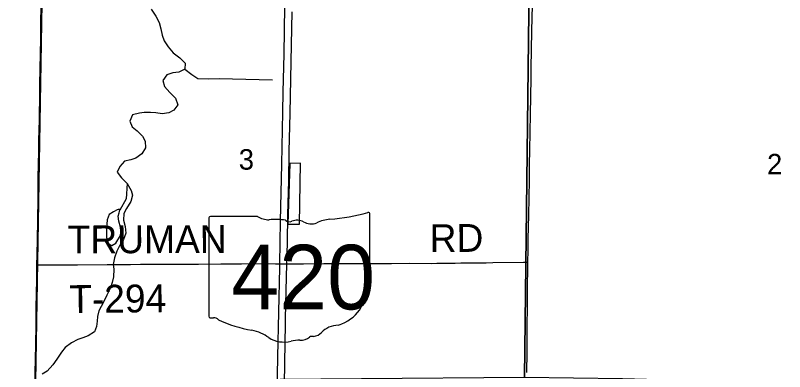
# Model space of a CAD drawing. Extents: x 1443599 to 1910620, y 1028088 to 1361369.
# Drawn here: x 1701542 to 1709845, y 1277115 to 1280955 of the extents above; entities that cross this region are included whole.
import ezdxf

# ---------------------------------------------------------------- set-up
doc = ezdxf.new("R2010")
doc.units = 0
for name, color, linetype in [('GM_X_County_Road', 7, 'Continuous'), ('GM_X_Minor_Lake', 7, 'Continuous'), ('GM_X_Minor_River', 7, 'Continuous'), ('GM_X_Section', 7, 'Continuous'), ('GM_X_Section_Text', 7, 'Continuous'), ('GM_X_State_Location', 7, 'Continuous'), ('GM_X_State_Route', 7, 'Continuous'), ('GM_X_State_Shield', 7, 'Continuous'), ('GM_X_Township_Road', 7, 'Continuous'), ('GM_X_Township_Road_Text', 7, 'Continuous')]:
    doc.layers.add(name, color=color, linetype=linetype)

msp = doc.modelspace()

# ---------------------------------------------------------------- linework, layer by layer
at = {"layer": 'GM_X_County_Road'}
for points in [[(1707074.2, 1278295.7), (1707075.9, 1278425), (1707077.2, 1278543.2), (1707080.3, 1278674.4), (1707082.8, 1278799.2), (1707086.3, 1278992.8), (1707090.5, 1279179.9), (1707092.5, 1279347.3), (1707095.7, 1279501.5), (1707102.9, 1279892.2), (1707108.9, 1280276.2), (1707110.2, 1280384.6), (1707117.4, 1280788.3), (1707122.6, 1281064), (1707124.2, 1281205.2), (1707126.3, 1281346.3), (1707128.7, 1281480.9), (1707135.3, 1281851.9), (1707136.1, 1281894.6)], [(1707062.5, 1277104.5), (1707065.5, 1277324.4), (1707066.3, 1277409.7), (1707067.8, 1277649.3), (1707069.1, 1277770.8), (1707070.6, 1277941.6), (1707070.9, 1278032.6), (1707071.3, 1278048.9), (1707071.3, 1278058.7), (1707073, 1278202.9), (1707074.2, 1278295.7)]]:
    msp.add_lwpolyline(points, dxfattribs=at)
at = {"layer": 'GM_X_Minor_Lake'}
for p, q in [((1704502.6, 1279357.7), (1704484.2, 1278704.8)), ((1702680.4, 1278606.3), (1702678.5, 1278630.4))]:
    msp.add_line(p, q, dxfattribs=at)
for points in [[(1704484.2, 1278704.8), (1704608, 1278706), (1704618.5, 1279362.9), (1704502.6, 1279357.7)], [(1702678.5, 1278630.4), (1702674.8, 1278672.5), (1702659.3, 1278736.7), (1702651.7, 1278790.8), (1702663.9, 1278826.8), (1702668.1, 1278856.8), (1702662.1, 1278864.9), (1702640.1, 1278859), (1702602, 1278837.2), (1702553.9, 1278807.5), (1702533.6, 1278751.5), (1702525, 1278657.4), (1702526.3, 1278559.3), (1702547.8, 1278491), (1702581.6, 1278474.8), (1702627.7, 1278500.5), (1702648, 1278536.4), (1702672.2, 1278576.4), (1702680.4, 1278606.3)]]:
    msp.add_lwpolyline(points, dxfattribs=at)
at = {"layer": 'GM_X_Minor_River'}
for points in [[(1703006.6, 1281022.1), (1703059.3, 1280947.2), (1703094.2, 1280880.5), (1703113.1, 1280812.1), (1703128, 1280741.7), (1703148.9, 1280679.3), (1703189.9, 1280616.5), (1703246.8, 1280551.5), (1703315.9, 1280498.3), (1703372.9, 1280439.3), (1703369.8, 1280375.2), (1703305.4, 1280342.2), (1703241.4, 1280337.2), (1703175.1, 1280314.3), (1703134.2, 1280252.8), (1703153.2, 1280188.4), (1703210.1, 1280125.4), (1703271, 1280064.3)], [(1703369.8, 1280375.2), (1703446.9, 1280319.9), (1703512.1, 1280276.8), (1703621.9, 1280271), (1703741.8, 1280275.1), (1704318.8, 1280261.8)], [(1703271, 1280064.3), (1703295.9, 1279991.8), (1703251, 1279932.4), (1703198.6, 1279905.2), (1703126.5, 1279894.3), (1703056.8, 1279903.5), (1703000.9, 1279908.4), (1702933, 1279907.5), (1702881, 1279900.3), (1702806.8, 1279881.5), (1702777.7, 1279815.8), (1702802.8, 1279755.3), (1702856, 1279710.4), (1702913, 1279653.4), (1702944.1, 1279598.8), (1702945, 1279528.7), (1702908, 1279461.1), (1702843.3, 1279416.1), (1702789.1, 1279398.9), (1702719, 1279382.1), (1702668.1, 1279324.8), (1702639.2, 1279265.1), (1702686.2, 1279204.3), (1702749.1, 1279143.2), (1702791.9, 1279068.3), (1702807, 1279016), (1702788, 1278950.2), (1702742.9, 1278874.8), (1702712.1, 1278821.2), (1702708.9, 1278747.1), (1702725.8, 1278678.8), (1702734.7, 1278608.5), (1702709.6, 1278538.8), (1702666.6, 1278471.4), (1702635.7, 1278413.8), (1702610.6, 1278342.1), (1702597.5, 1278270.2), (1702604.7, 1278217.9), (1702599.4, 1278137.9), (1702588.4, 1278076), (1702567.6, 1278018.2), (1702530.3, 1277938.7), (1702493.2, 1277863.2), (1702443.8, 1277769.8), (1702428.9, 1277709.9), (1702424, 1277657.9), (1702417.2, 1277601.9), (1702394.3, 1277544.2), (1702327.7, 1277499.2), (1702271.4, 1277480.1), (1702217.2, 1277460.9), (1702146.7, 1277426), (1702078, 1277375), (1702041.2, 1277323.5), (1701988.1, 1277250.3), (1701947.2, 1277186.8), (1701886.2, 1277119.7), (1701831.8, 1277088.5)], [(1702749.1, 1279143.2), (1702738.6, 1278979.1), (1702668.1, 1278856.8)]]:
    msp.add_lwpolyline(points, dxfattribs=at)
at = {"layer": 'GM_X_Section'}
for points in [[(1696492.3, 1281953.4), (1696764.3, 1281940.6), (1701841.2, 1281948.1), (1701757.8, 1277006.7), (1696403.2, 1277013.2)], [(1701841.2, 1281948.1), (1702027.3, 1281948.1), (1707095.6, 1281901.6), (1707037.6, 1277052.4), (1701757.8, 1277006.7)], [(1707095.6, 1281901.6), (1707289.8, 1281901.5), (1712453.9, 1281826), (1712375, 1276918), (1708095.7, 1277036.1), (1707037.6, 1277052.4)]]:
    msp.add_lwpolyline(points, close=True, dxfattribs=at)
at = {"layer": 'GM_X_State_Route'}
for points in [[(1704366.1, 1276878.3), (1704374, 1277275.5), (1704395.2, 1278237.2), (1704395.9, 1278277.9), (1704404.3, 1278736.2), (1704418.2, 1279349.9), (1704427.6, 1279911.3), (1704432.7, 1280131.1), (1704442.1, 1280538.1), (1704451.5, 1281050.2)], [(1704446.7, 1276914.5), (1704449.8, 1277271.2), (1704453.3, 1277359.6), (1704459.2, 1277687.8), (1704466, 1277986.5), (1704472.7, 1278277.7), (1704472.8, 1278278.6), (1704478.3, 1278501.8), (1704484.5, 1278810.4), (1704492.3, 1279171.4), (1704498, 1279486.5), (1704507.2, 1279900.1), (1704521.9, 1280638.6), (1704529.3, 1280993.1)]]:
    msp.add_lwpolyline(points, dxfattribs=at)
at = {"layer": 'GM_X_State_Shield'}
for p, q in [((1704156, 1278786.2), (1703646.3, 1278786.2)), ((1705369.4, 1278259.7), (1705369.4, 1278812.4)), ((1703629.2, 1278768), (1703629.2, 1277711.4)), ((1705369.2, 1278259.8), (1705369.4, 1278259.7))]:
    msp.add_line(p, q, dxfattribs=at)
for centre, major_axis, start_param, end_param in [((1703649.1, 1278770.3), (20.2, 0), 1.712693, 3.28349), ((1704277.3, 1278908.9), (195.5, 0), 4.042523, 4.731795), ((1704749.5, 1280226.8), (1845.5, 0), 4.814394, 5.042369), ((1705350.1, 1278814.7), (19.4, 0), 6.141152, 7.989035), ((1704342.2, 1278193), (702, 0), 1.404758, 1.657858), ((1704501.5, 1278775.8), (56.4, 0), 3.836095, 5.185415), ((1704584.3, 1278653.6), (117.3, 0), 0.950623, 2.079405), ((1704735.7, 1278821.1), (141.1, 0), 4.081561, 5.145723), ((1704984.9, 1278463.5), (371.3, 0), 1.699011, 2.107814), ((1705364.9, 1278219.1), (30, 0), 1.883978, 3.671073), ((1705174.2, 1278149.2), (180, 0), 5.934695, 6.695948), ((1705348.7, 1278257.5), (20.7, 0), 5.05454, 6.418171), ((1705438.8, 1278028.4), (130.9, 0), 2.387724, 3.262537), ((1704852.9, 1277958), (461.6, 0), 5.101752, 6.440018), ((1703649.3, 1277709.1), (20.3, 0), 3.00124, 4.508301), ((1703652.4, 1277817.2), (155.2, 0), 4.665946, 4.897461), ((1703684.2, 1277650.4), (56, 0), 0.519207, 1.627899), ((1704390.8, 1278599.8), (1332.7, 0), 4.195997, 4.488961), ((1705047.5, 1277414.8), (252.8, 0), 1.647645, 2.488434), ((1703993.4, 1277236.7), (417, 0), 0.823519, 1.323587), ((1704727.2, 1277609), (149.1, 0), 4.937069, 5.64225), ((1704444.4, 1277645.2), (264.6, 0), 4.026481, 4.996735), ((1704597.3, 1277279.9), (217.4, 0), 1.495662, 1.94098), ((1704616.6, 1277566.1), (141, 0), 4.691044, 5.507374), ((1704744.1, 1277463.7), (39.7, 0), 1.147584, 2.315152)]:
    msp.add_ellipse(centre, major_axis=major_axis, ratio=0.8, start_param=start_param, end_param=end_param, dxfattribs=at)
at = {"layer": 'GM_X_Township_Road'}
for points in [[(1701774.9, 1278265.6), (1701776.1, 1278370.3), (1701779.4, 1278550.9), (1701783.9, 1278737.9), (1701786.3, 1278990.7), (1701789.1, 1279207.3), (1701794.4, 1279486.3), (1701795.7, 1279607.8), (1701801, 1279830.9), (1701804.8, 1280119.8), (1701806.6, 1280195.3), (1701810.8, 1280395.4), (1701811.9, 1280523.5), (1701815.9, 1280720.3), (1701817.2, 1280891.1), (1701820.1, 1281035.5), (1701823.7, 1281275.1), (1701827.5, 1281488.4), (1701830.7, 1281642.6), (1701832.2, 1281754.3), (1701835.9, 1281885.5), (1701837.2, 1281932.2)], [(1701774.9, 1278265.6), (1701807.3, 1278265.7), (1702211.1, 1278266.7), (1702532.9, 1278268.8), (1702784.4, 1278270), (1702892.5, 1278272), (1703233.6, 1278273.8), (1703519.2, 1278274.1), (1703758.7, 1278276.5), (1703876.9, 1278276.7), (1703981.9, 1278278), (1704104.4, 1278279.2)], [(1704104.4, 1278279.2), (1704119.7, 1278279.4), (1704349.2, 1278278.3), (1704395.9, 1278277.9)], [(1704395.9, 1278277.9), (1704437.9, 1278277.5), (1704472.7, 1278277.7)], [(1704472.7, 1278277.7), (1704651, 1278278.5), (1704870.6, 1278279.9), (1704994.6, 1278280.8), (1705152.1, 1278280.2), (1705280.1, 1278280.6), (1705431.1, 1278281.9), (1705601.5, 1278282.1), (1705794.8, 1278283.6), (1706034.7, 1278282.3), (1706089.4, 1278283), (1706099.3, 1278282.9), (1706290.3, 1278285.4), (1706350.1, 1278286), (1706484.2, 1278287.2), (1706549.9, 1278288.2), (1706566.4, 1278288.4), (1706622.2, 1278288.9), (1706694.4, 1278289.5), (1707028.2, 1278295), (1707074.2, 1278295.7)], [(1701723.9, 1275053.4), (1701724.5, 1275161.5), (1701724.7, 1275256.5), (1701728.3, 1275420), (1701731.3, 1275564.2), (1701738.1, 1275948.2), (1701739, 1276072.9), (1701740.2, 1276178), (1701742.5, 1276302.8), (1701746.1, 1276486.5), (1701747, 1276581.6), (1701749.9, 1276676.8), (1701754.2, 1276965.6), (1701756, 1277100.1), (1701761.2, 1277398.8), (1701765, 1277618.7), (1701768, 1277805.8), (1701773.2, 1278104.5), (1701774.9, 1278265.6)]]:
    msp.add_lwpolyline(points, dxfattribs=at)

# ---------------------------------------------------------------- texts
at = {"layer": 'GM_X_Section_Text'}
for s, p in [('3', (1703952.9, 1279292.3)), ('2', (1709655.3, 1279241.2))]:
    msp.add_text(s, height=221, rotation=0.00001, dxfattribs=at).set_placement(p)
at = {"layer": 'GM_X_State_Location'}
for s in ['s', 'r']:
    msp.add_text(s, height=1, dxfattribs=at).set_placement((1704479.7, 1278169.5))
msp.add_text('420', height=1, rotation=0.00001, dxfattribs=at).set_placement((1704126.7, 1278096.7))
at = {"layer": 'GM_X_State_Shield'}
msp.add_text('420', height=696.1, dxfattribs=at).set_placement((1703871.8, 1277785.9))
at = {"layer": 'GM_X_Township_Road_Text'}
for s, rotation, p in [('TRUMAN', 0.15915, (1702106.6, 1278389.4)), ('RD', 0.48839, (1706015, 1278402.5)), ('T-294', 0.56006, (1702123.6, 1277746.1))]:
    msp.add_text(s, height=300, rotation=rotation, dxfattribs=at).set_placement(p)

doc.saveas('drawing.dxf')
